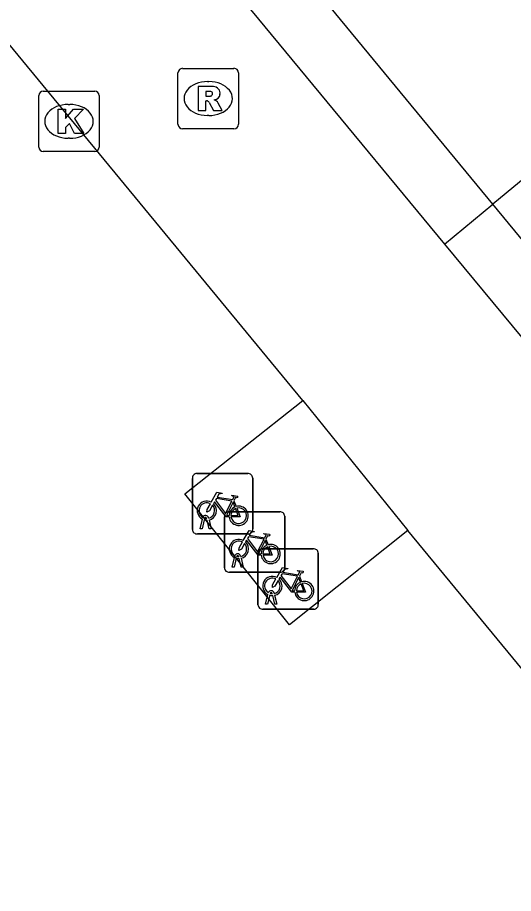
# Model space of a CAD drawing. Extents: x 162347 to 162868, y 381221 to 381813.
# Drawn here: x 162497.24 to 162505.45, y 381722.87 to 381737.36 of the extents above; entities that cross this region are included whole.
import ezdxf

# ---------------------------------------------------------------- set-up
doc = ezdxf.new("R2010")
doc.units = 0
for name, color, linetype in [('IMGEO_Fietsenrek', 7, 'Continuous'), ('IMGEO_Kolk', 7, 'Continuous'), ('IMGEO_Pand', 7, 'Continuous'), ('IMGEO_Rioolput', 7, 'Continuous'), ('IMGEO_Voetpad_open', 7, 'Continuous')]:
    doc.layers.add(name, color=color, linetype=linetype)

msp = doc.modelspace()

# ---------------------------------------------------------------- linework, layer by layer
at = {"layer": 'IMGEO_Fietsenrek'}
for p, q in [((162500.206, 381729.819), (162501.047, 381729.819)), ((162501.047, 381729.819), (162500.206, 381729.819)), ((162500.131, 381728.894), (162500.131, 381729.735)), ((162500.131, 381729.735), (162500.131, 381728.894)), ((162501.131, 381729.744), (162501.131, 381728.903)), ((162501.131, 381728.903), (162501.131, 381729.744)), ((162500.818, 381729.368), (162500.854, 381729.273)), ((162500.369, 381729.075), (162500.368, 381729.079)), ((162500.4, 381729.086), (162500.401, 381729.079)), ((162500.661, 381728.261), (162500.661, 381729.102)), ((162500.661, 381729.102), (162500.661, 381728.261)), ((162500.736, 381729.186), (162501.577, 381729.186)), ((162501.577, 381729.186), (162500.736, 381729.186)), ((162501.661, 381729.111), (162501.661, 381728.27)), ((162501.661, 381728.27), (162501.661, 381729.111)), ((162500.258, 381728.903), (162500.297, 381729.063)), ((162500.327, 381729.051), (162500.292, 381728.903)), ((162500.41, 381728.903), (162500.376, 381729.045)), ((162500.408, 381729.049), (162500.443, 381728.903)), ((162501.056, 381728.819), (162500.215, 381728.819)), ((162500.215, 381728.819), (162501.056, 381728.819)), ((162500.292, 381728.903), (162500.258, 381728.903)), ((162500.443, 381728.903), (162500.41, 381728.903)), ((162501.348, 381728.735), (162501.384, 381728.64)), ((162501.216, 381727.649), (162501.216, 381728.49)), ((162501.216, 381728.49), (162501.216, 381727.649)), ((162501.291, 381728.574), (162502.132, 381728.574)), ((162502.132, 381728.574), (162501.291, 381728.574)), ((162502.216, 381728.499), (162502.216, 381727.658)), ((162502.216, 381727.658), (162502.216, 381728.499)), ((162500.788, 381728.27), (162500.827, 381728.43)), ((162500.857, 381728.418), (162500.822, 381728.27)), ((162500.899, 381728.442), (162500.898, 381728.446)), ((162500.94, 381728.27), (162500.906, 381728.412)), ((162500.93, 381728.453), (162500.931, 381728.446)), ((162500.938, 381728.416), (162500.973, 381728.27)), ((162500.822, 381728.27), (162500.788, 381728.27)), ((162500.973, 381728.27), (162500.94, 381728.27)), ((162501.586, 381728.186), (162500.745, 381728.186)), ((162500.745, 381728.186), (162501.586, 381728.186)), ((162501.903, 381728.123), (162501.939, 381728.028)), ((162501.343, 381727.658), (162501.382, 381727.818)), ((162501.412, 381727.806), (162501.377, 381727.658)), ((162501.454, 381727.83), (162501.453, 381727.834)), ((162501.495, 381727.658), (162501.461, 381727.8)), ((162501.485, 381727.841), (162501.486, 381727.834)), ((162501.493, 381727.804), (162501.528, 381727.658)), ((162501.377, 381727.658), (162501.343, 381727.658)), ((162501.528, 381727.658), (162501.495, 381727.658)), ((162502.141, 381727.574), (162501.3, 381727.574)), ((162501.3, 381727.574), (162502.141, 381727.574))]:
    msp.add_line(p, q, dxfattribs=at)
for points in [[(162500.444, 381729.345), (162500.539, 381729.509), (162500.625, 381729.495), (162500.627, 381729.486), (162500.571, 381729.475), (162500.544, 381729.43), (162500.8, 381729.389)], [(162500.787, 381729.364), (162500.53, 381729.405), (162500.513, 381729.376), (162500.68, 381729.156), (162500.787, 381729.364)], [(162500.8, 381729.389), (162500.825, 381729.438), (162500.819, 381729.442), (162500.796, 381729.446), (162500.784, 381729.453), (162500.783, 381729.456), (162500.785, 381729.461), (162500.88, 381729.446), (162500.882, 381729.436), (162500.872, 381729.423), (162500.86, 381729.417), (162500.846, 381729.423), (162500.818, 381729.368)], [(162500.465, 381729.293), (162500.413, 381729.203), (162500.373, 381729.178), (162500.374, 381729.225), (162500.429, 381729.319)], [(162500.74, 381729.101), (162500.69, 381729.101), (162500.499, 381729.352), (162500.48, 381729.32)], [(162500.835, 381729.266), (162500.805, 381729.343), (162500.696, 381729.125), (162500.739, 381729.125)], [(162500.769, 381729.125), (162500.889, 381729.124), (162500.845, 381729.238)], [(162500.865, 381729.245), (162500.92, 381729.1), (162500.77, 381729.1)], [(162500.974, 381728.712), (162501.069, 381728.876), (162501.155, 381728.862), (162501.157, 381728.853), (162501.101, 381728.842), (162501.074, 381728.797), (162501.33, 381728.756)], [(162501.33, 381728.756), (162501.355, 381728.805), (162501.349, 381728.809), (162501.326, 381728.813), (162501.314, 381728.82), (162501.313, 381728.823), (162501.315, 381728.828), (162501.41, 381728.813), (162501.412, 381728.803), (162501.402, 381728.79), (162501.39, 381728.784), (162501.376, 381728.79), (162501.348, 381728.735)], [(162500.995, 381728.66), (162500.943, 381728.57), (162500.903, 381728.545), (162500.904, 381728.592), (162500.959, 381728.686)], [(162501.27, 381728.468), (162501.22, 381728.468), (162501.029, 381728.719), (162501.01, 381728.687)], [(162501.317, 381728.731), (162501.06, 381728.772), (162501.043, 381728.743), (162501.21, 381728.523), (162501.317, 381728.731)], [(162501.365, 381728.633), (162501.335, 381728.71), (162501.226, 381728.492), (162501.269, 381728.492)], [(162501.299, 381728.492), (162501.419, 381728.491), (162501.375, 381728.605)], [(162501.395, 381728.612), (162501.45, 381728.467), (162501.3, 381728.467)], [(162501.529, 381728.1), (162501.624, 381728.264), (162501.71, 381728.25), (162501.712, 381728.241), (162501.656, 381728.23), (162501.629, 381728.185), (162501.885, 381728.144)], [(162501.885, 381728.144), (162501.91, 381728.193), (162501.904, 381728.197), (162501.881, 381728.201), (162501.869, 381728.208), (162501.868, 381728.211), (162501.87, 381728.216), (162501.965, 381728.201), (162501.967, 381728.191), (162501.957, 381728.178), (162501.945, 381728.172), (162501.931, 381728.178), (162501.903, 381728.123)], [(162501.55, 381728.048), (162501.498, 381727.958), (162501.458, 381727.933), (162501.459, 381727.98), (162501.514, 381728.074)], [(162501.825, 381727.856), (162501.775, 381727.856), (162501.584, 381728.107), (162501.565, 381728.075)], [(162501.872, 381728.119), (162501.615, 381728.16), (162501.598, 381728.131), (162501.765, 381727.911), (162501.872, 381728.119)], [(162501.92, 381728.021), (162501.89, 381728.098), (162501.781, 381727.88), (162501.824, 381727.88)], [(162501.854, 381727.88), (162501.974, 381727.879), (162501.93, 381727.993)], [(162501.95, 381728), (162502.005, 381727.855), (162501.855, 381727.855)]]:
    msp.add_lwpolyline(points, dxfattribs=at)
for centre, radius, start, end in [((162500.209, 381729.741), 0.0779, 92.4484, 184.2845), ((162500.209, 381729.741), 0.0779, 92.4484, 184.2845), ((162501.053, 381729.741), 0.0779, 2.4484, 94.2845), ((162501.053, 381729.741), 0.0779, 2.4484, 94.2845), ((162500.371, 381729.204), 0.159, 62.6766, 242.1369), ((162500.371, 381729.204), 0.129, 63.3192, 238.903), ((162500.371, 381729.204), 0.129, 283.6043, 43.4302), ((162500.371, 381729.204), 0.159, 283.5766, 46.6042), ((162500.898, 381729.12), 0.159, 113.3408, 178.3217), ((162500.898, 381729.12), 0.159, 187.0065, 105.7708), ((162500.898, 381729.12), 0.129, 113.923, 177.9556), ((162500.898, 381729.12), 0.129, 188.6715, 104.5883), ((162500.351, 381729.075), 0.0499, 12.8025, 158.6934), ((162500.351, 381729.075), 0.0174, 12.8025, 163.4502), ((162500.371, 381729.204), 0.129, 253.415, 269.0204), ((162500.739, 381729.108), 0.0779, 92.4484, 184.2845), ((162500.739, 381729.108), 0.0779, 92.4484, 184.2845), ((162501.583, 381729.108), 0.0779, 2.4484, 94.2845), ((162501.583, 381729.108), 0.0779, 2.4484, 94.2845), ((162500.371, 381729.204), 0.159, 253.9967, 271.7867), ((162500.209, 381728.897), 0.0779, 182.4484, 274.2845), ((162500.209, 381728.897), 0.0779, 182.4484, 274.2845), ((162501.053, 381728.897), 0.0779, 272.4484, 4.2845), ((162501.053, 381728.897), 0.0779, 272.4484, 4.2845), ((162500.901, 381728.571), 0.159, 62.6766, 242.1369), ((162500.901, 381728.571), 0.129, 63.3192, 238.903), ((162500.901, 381728.571), 0.129, 283.6043, 43.4302), ((162500.901, 381728.571), 0.159, 283.5766, 46.6042), ((162501.428, 381728.487), 0.159, 113.3408, 178.3217), ((162501.428, 381728.487), 0.159, 187.0065, 105.7708), ((162500.881, 381728.442), 0.0499, 12.8025, 158.6934), ((162501.294, 381728.496), 0.0779, 92.4484, 184.2845), ((162501.294, 381728.496), 0.0779, 92.4484, 184.2845), ((162501.428, 381728.487), 0.129, 113.923, 177.9556), ((162501.428, 381728.487), 0.129, 188.6715, 104.5883), ((162502.138, 381728.496), 0.0779, 2.4484, 94.2845), ((162502.138, 381728.496), 0.0779, 2.4484, 94.2845), ((162500.901, 381728.571), 0.159, 253.9967, 271.7867), ((162500.881, 381728.442), 0.0174, 12.8025, 163.4502), ((162500.901, 381728.571), 0.129, 253.415, 269.0204), ((162500.739, 381728.264), 0.0779, 182.4484, 274.2845), ((162500.739, 381728.264), 0.0779, 182.4484, 274.2845), ((162501.583, 381728.264), 0.0779, 272.4484, 4.2845), ((162501.583, 381728.264), 0.0779, 272.4484, 4.2845), ((162501.456, 381727.959), 0.159, 62.6766, 242.1369), ((162501.456, 381727.959), 0.129, 63.3192, 238.903), ((162501.456, 381727.959), 0.159, 283.5766, 46.6042), ((162501.456, 381727.959), 0.129, 283.6043, 43.4302), ((162501.983, 381727.875), 0.159, 113.3408, 178.3217), ((162501.983, 381727.875), 0.159, 187.0065, 105.7708), ((162501.983, 381727.875), 0.129, 113.923, 177.9556), ((162501.983, 381727.875), 0.129, 188.6715, 104.5883), ((162501.436, 381727.83), 0.0499, 12.8025, 158.6934), ((162501.456, 381727.959), 0.159, 253.9967, 271.7867), ((162501.436, 381727.83), 0.0174, 12.8025, 163.4502), ((162501.456, 381727.959), 0.129, 253.415, 269.0204), ((162501.294, 381727.652), 0.0779, 182.4484, 274.2845), ((162501.294, 381727.652), 0.0779, 182.4484, 274.2845), ((162502.138, 381727.652), 0.0779, 272.4484, 4.2845), ((162502.138, 381727.652), 0.0779, 272.4484, 4.2845)]:
    msp.add_arc(centre, radius, start, end, dxfattribs=at)
at = {"layer": 'IMGEO_Kolk'}
for p, q in [((162497.589, 381735.218), (162497.589, 381736.07)), ((162497.664, 381736.144), (162498.516, 381736.144)), ((162498.59, 381736.07), (162498.59, 381735.218)), ((162498.077, 381735.924), (162498.102, 381735.924)), ((162498.1, 381735.364), (162498.075, 381735.364)), ((162498.516, 381735.144), (162497.664, 381735.144))]:
    msp.add_line(p, q, dxfattribs=at)
for points in [[(162497.589, 381735.218), (162497.589, 381736.07)], [(162497.664, 381736.144), (162498.516, 381736.144)], [(162498.59, 381736.07), (162498.59, 381735.218)], [(162497.91, 381735.844), (162498.033, 381735.844), (162498.033, 381735.693), (162498.163, 381735.844), (162498.327, 381735.844), (162498.181, 381735.693), (162498.334, 381735.444), (162498.182, 381735.444), (162498.097, 381735.608), (162498.033, 381735.541), (162498.033, 381735.444), (162497.91, 381735.444), (162497.91, 381735.844)], [(162498.516, 381735.144), (162497.664, 381735.144)]]:
    msp.add_lwpolyline(points, dxfattribs=at)
for centre, start, end in [((162497.666, 381736.068), 91.552, 178.448), ((162497.666, 381736.068), 91.552, 178.448), ((162498.514, 381736.068), 1.552, 88.448), ((162498.514, 381736.068), 1.552, 88.448), ((162497.666, 381735.22), 181.552, 268.448), ((162497.666, 381735.22), 181.552, 268.448), ((162498.514, 381735.22), 271.552, 358.448), ((162498.514, 381735.22), 271.552, 358.448)]:
    msp.add_arc(centre, 0.0765, start, end, dxfattribs=at)
for centre, major_axis, ratio, start_param, end_param in [((162498.076, 381735.644), (-0.387, 0.002), 0.722429, 4.712389, 7.853982), ((162498.101, 381735.644), (-0.39, 0.002), 0.717154, 1.570796, 4.712389)]:
    msp.add_ellipse(centre, major_axis=major_axis, ratio=ratio, start_param=start_param, end_param=end_param, dxfattribs=at)
at = {"layer": 'IMGEO_Pand'}
for points in [[(162512.168, 381740.102), (162505.106, 381734.275)], [(162505.106, 381734.275), (162500.53, 381739.821)], [(162507.34, 381731.568), (162505.106, 381734.275)]]:
    msp.add_lwpolyline(points, dxfattribs=at)
at = {"layer": 'IMGEO_Rioolput'}
for p, q in [((162499.968, 381736.521), (162500.82, 381736.521)), ((162499.893, 381735.595), (162499.893, 381736.447)), ((162500.894, 381736.447), (162500.894, 381735.595)), ((162500.381, 381736.301), (162500.406, 381736.301)), ((162500.404, 381735.741), (162500.379, 381735.741)), ((162500.82, 381735.521), (162499.968, 381735.521))]:
    msp.add_line(p, q, dxfattribs=at)
for points in [[(162499.968, 381736.521), (162500.82, 381736.521)], [(162499.893, 381735.595), (162499.893, 381736.447)], [(162500.894, 381736.447), (162500.894, 381735.595)], [(162500.482, 381736.219), (162500.23, 381736.221), (162500.23, 381735.821)], [(162500.408, 381736.14), (162500.354, 381736.14), (162500.354, 381736.059)], [(162500.354, 381736.059), (162500.406, 381736.059)], [(162500.23, 381735.821), (162500.354, 381735.821), (162500.354, 381735.983), (162500.365, 381735.983)], [(162500.412, 381735.954), (162500.483, 381735.821), (162500.623, 381735.821), (162500.558, 381735.947)], [(162500.82, 381735.521), (162499.968, 381735.521)]]:
    msp.add_lwpolyline(points, dxfattribs=at)
for centre, radius, start, end in [((162499.97, 381736.445), 0.0765, 91.552, 178.448), ((162499.97, 381736.445), 0.0765, 91.552, 178.448), ((162500.818, 381736.445), 0.0765, 1.552, 88.448), ((162500.818, 381736.445), 0.0765, 1.552, 88.448), ((162500.481, 381736.109), 0.109, 350.3612, 89.416), ((162500.39, 381736.248), 0.19, 274.7715, 282.9687), ((162500.414, 381736.044), 0.0964, 77.0061, 93.1865), ((162500.428, 381736.101), 0.0378, 276.6634, 79.6772), ((162500.479, 381736.109), 0.112, 277.5842, 350.9817), ((162500.364, 381735.93), 0.0533, 26.0293, 88.6989), ((162500.463, 381735.894), 0.108, 29.5134, 73.7905), ((162499.97, 381735.597), 0.0765, 181.552, 268.448), ((162499.97, 381735.597), 0.0765, 181.552, 268.448), ((162500.818, 381735.597), 0.0765, 271.552, 358.448), ((162500.818, 381735.597), 0.0765, 271.552, 358.448)]:
    msp.add_arc(centre, radius, start, end, dxfattribs=at)
for centre, major_axis, ratio, start_param, end_param in [((162500.38, 381736.021), (-0.387, 0.002), 0.722429, 4.712389, 7.853982), ((162500.405, 381736.021), (-0.39, 0.002), 0.717154, 1.570796, 4.712389)]:
    msp.add_ellipse(centre, major_axis=major_axis, ratio=ratio, start_param=start_param, end_param=end_param, dxfattribs=at)
at = {"layer": 'IMGEO_Voetpad_open'}
for points in [[(162499.724, 381739.156), (162504.305, 381733.614)], [(162501.958, 381731.025), (162496.987, 381737.052)], [(162504.305, 381733.614), (162505.106, 381734.275)], [(162504.305, 381733.614), (162506.542, 381730.909)], [(162503.699, 381728.875), (162501.738, 381727.316), (162500.005, 381729.485), (162501.958, 381731.025)], [(162501.958, 381731.025), (162503.699, 381728.875)], [(162508.651, 381722.872), (162503.699, 381728.875)]]:
    msp.add_lwpolyline(points, dxfattribs=at)

doc.saveas('drawing.dxf')
